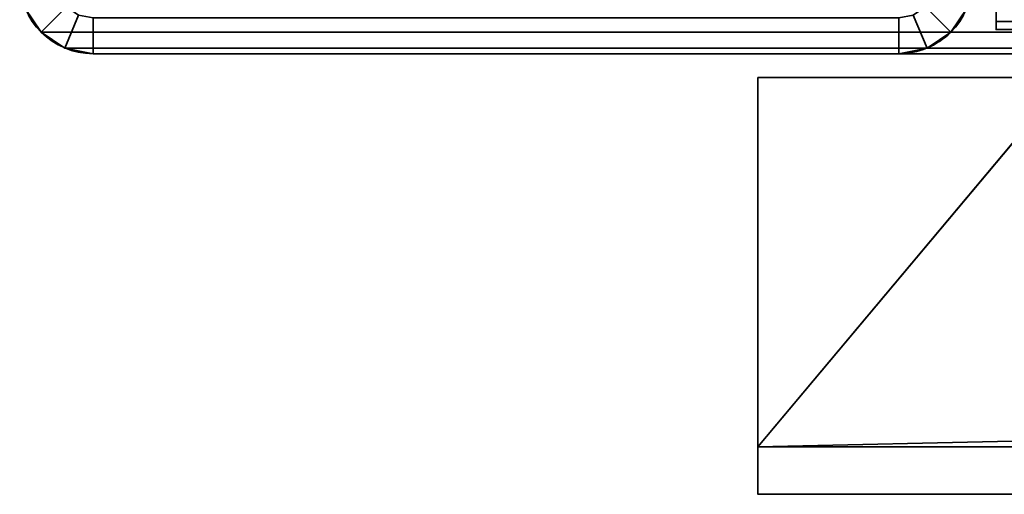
# Model space of a CAD drawing. Header units: millimetres. Extents: x -493 to 6693, y -115 to 135.
# Tile 320 of 656: x 1097 to 1138, y -44 to -24. Entities that reach past the tile are written whole.
import ezdxf

# ---------------------------------------------------------------- set-up
doc = ezdxf.new("R2010")
doc.units = ezdxf.units.MM
doc.layers.add('151', color=7, linetype='Continuous', true_color=0xffffff)

# ---------------------------------------------------------------- blocks, each defined once
blk = doc.blocks.new('UG_SURFACE_088')
at = {"layer": '151', "color": 7, "linetype": 'Continuous', "lineweight": 35}
for points in [[(1128, -41.5), (1128, -26), (1141, -26)], [(1141, -26), (1859, -26), (1128, -41.5)], [(1859, -26), (1872, -26), (1872, -41.5), (1128, -41.5)], [(1128, -26, 2030), (1872, -26, 2030), (1859, -26, 2017), (1141, -26, 2017)], [(1141, -26, 2017), (1141, -26), (1128, -26), (1128, -26, 2030)], [(1128, -26, 2030), (1128, -26), (1128, -41.5)], [(1128, -41.5), (1128, -43.5, 2), (1128, -43.5, 2030), (1128, -26, 2030)], [(1872, -43.5, 2030), (1872, -26, 2030), (1128, -26, 2030), (1128, -43.5, 2030)], [(1128, -43.5, 2), (1128, -41.5), (1872, -41.5), (1872, -43.5, 2)], [(1872, -43.5, 2), (1872, -43.5, 2030), (1128, -43.5, 2030), (1128, -43.5, 2)]]:
    blk.add_3dface(points, dxfattribs=at)
blk = doc.blocks.new('UG_SURFACE_161')
at = {"layer": '151', "color": 252, "linetype": 'Continuous', "lineweight": 35}
for points in [[(1138, -17.493, -7.845), (1138, -23.644, -10.084), (1138, -23.986, -9.144), (1138, -17.835, -6.906)], [(1138, -17.493, -7.845), (1862, -17.493, -7.845), (1862, -23.644, -10.084), (1138, -23.644, -10.084)], [(1138, -23.986, -9.144), (1862, -23.986, -9.144), (1862, -17.835, -6.906), (1138, -17.835, -6.906)], [(1862, -23.644, -10.084), (1862, -23.986, -9.144), (1138, -23.986, -9.144), (1138, -23.644, -10.084)]]:
    blk.add_3dface(points, dxfattribs=at)
blk = doc.blocks.new('UG_SURFACE_169')
at = {"layer": '151', "color": 252, "linetype": 'Continuous', "lineweight": 35}
for points in [[(1097.234, -23.099, 2060.015), (1097.902, -24.098, 2059.348), (1098.963, -23.037, 2058.287), (1098.62, -22.525, 2058.63)], [(1097.902, -24.098, -7.75), (1097.234, -23.099, -7.75), (1098.62, -22.525, -7.75), (1098.963, -23.037, -7.75)], [(1135.38, -22.525, 2021.87), (1135.037, -23.037, 2022.213), (1136.098, -24.098, 2021.152), (1136.766, -23.099, 2020.484)], [(1135.037, -23.037, -7.75), (1135.38, -22.525, -7.75), (1136.766, -23.099, -7.75), (1136.098, -24.098, -7.75)], [(1097.234, -23.099, 2060.015), (1097.234, -23.099, -7.75), (1097.902, -24.098, -7.75), (1097.902, -24.098, 2059.348)], [(1099.475, -23.38, 2057.775), (1098.963, -23.037, 2058.287), (1097.902, -24.098, 2059.348), (1098.901, -24.766, 2058.349)], [(1098.963, -23.037, -7.75), (1099.475, -23.38, -7.75), (1098.901, -24.766, -7.75), (1097.902, -24.098, -7.75)], [(1135.099, -24.766, 2022.151), (1136.098, -24.098, 2021.152), (1135.037, -23.037, 2022.213), (1134.525, -23.38, 2022.725)], [(1136.098, -24.098, -7.75), (1135.099, -24.766, -7.75), (1134.525, -23.38, -7.75), (1135.037, -23.037, -7.75)], [(1136.098, -24.098, 2021.152), (1136.098, -24.098, -7.75), (1136.766, -23.099, -7.75), (1136.766, -23.099, 2020.484)], [(1100.08, -23.5, 2057.17), (1099.475, -23.38, 2057.775), (1098.901, -24.766, 2058.349), (1100.08, -25, 2057.17)], [(1100.08, -25, -7.75), (1098.901, -24.766, -7.75), (1099.475, -23.38, -7.75), (1100.08, -23.5, -7.75)], [(1100.08, -25, 2057.17), (1133.92, -25, 2023.33), (1133.92, -23.5, 2023.33), (1100.08, -23.5, 2057.17)], [(1100.08, -23.5, -7.75), (1133.92, -23.5, -7.75), (1133.92, -25, -7.75), (1100.08, -25, -7.75)], [(1133.92, -25, 2023.33), (1135.099, -24.766, 2022.151), (1134.525, -23.38, 2022.725), (1133.92, -23.5, 2023.33)], [(1133.92, -23.5, -7.75), (1134.525, -23.38, -7.75), (1135.099, -24.766, -7.75), (1133.92, -25, -7.75)], [(1097.902, -24.098, 2059.348), (1097.902, -24.098, -7.75), (1098.901, -24.766, -7.75), (1098.901, -24.766, 2058.349)], [(1135.099, -24.766, 2022.151), (1135.099, -24.766, -7.75), (1136.098, -24.098, -7.75), (1136.098, -24.098, 2021.152)], [(1098.901, -24.766, 2058.349), (1098.901, -24.766, -7.75), (1100.08, -25, -7.75), (1100.08, -25, 2057.17)], [(1133.92, -25, 2023.33), (1133.92, -25, -7.75), (1135.099, -24.766, -7.75), (1135.099, -24.766, 2022.151)], [(1100.08, -25, 2057.17), (1100.08, -25, -7.75), (1133.92, -25, -7.75), (1133.92, -25, 2023.33)]]:
    blk.add_3dface(points, dxfattribs=at)
blk = doc.blocks.new('UG_SURFACE_170')
at = {"layer": '151', "color": 252, "linetype": 'Continuous', "lineweight": 35}
for points in [[(1097.234, -23.099, 2060.015), (1097.902, -24.098, 2059.348), (1098.963, -23.037, 2058.287), (1098.62, -22.525, 2058.63)], [(1097.902, -24.098, -7.75), (1097.234, -23.099, -7.75), (1098.62, -22.525, -7.75), (1098.963, -23.037, -7.75)], [(1135.38, -22.525, 2021.87), (1135.037, -23.037, 2022.213), (1136.098, -24.098, 2021.152), (1136.766, -23.099, 2020.484)], [(1135.037, -23.037, -7.75), (1135.38, -22.525, -7.75), (1136.766, -23.099, -7.75), (1136.098, -24.098, -7.75)], [(1097.234, -23.099, 2060.015), (1097.234, -23.099, -7.75), (1097.902, -24.098, -7.75), (1097.902, -24.098, 2059.348)], [(1099.475, -23.38, 2057.775), (1098.963, -23.037, 2058.287), (1097.902, -24.098, 2059.348), (1098.901, -24.766, 2058.349)], [(1098.963, -23.037, -7.75), (1099.475, -23.38, -7.75), (1098.901, -24.766, -7.75), (1097.902, -24.098, -7.75)], [(1135.099, -24.766, 2022.151), (1136.098, -24.098, 2021.152), (1135.037, -23.037, 2022.213), (1134.525, -23.38, 2022.725)], [(1136.098, -24.098, -7.75), (1135.099, -24.766, -7.75), (1134.525, -23.38, -7.75), (1135.037, -23.037, -7.75)], [(1136.098, -24.098, 2021.152), (1136.098, -24.098, -7.75), (1136.766, -23.099, -7.75), (1136.766, -23.099, 2020.484)], [(1100.08, -23.5, 2057.17), (1099.475, -23.38, 2057.775), (1098.901, -24.766, 2058.349), (1100.08, -25, 2057.17)], [(1100.08, -25, -7.75), (1098.901, -24.766, -7.75), (1099.475, -23.38, -7.75), (1100.08, -23.5, -7.75)], [(1100.08, -25, 2057.17), (1133.92, -25, 2023.33), (1133.92, -23.5, 2023.33), (1100.08, -23.5, 2057.17)], [(1100.08, -23.5, -7.75), (1133.92, -23.5, -7.75), (1133.92, -25, -7.75), (1100.08, -25, -7.75)], [(1133.92, -25, 2023.33), (1135.099, -24.766, 2022.151), (1134.525, -23.38, 2022.725), (1133.92, -23.5, 2023.33)], [(1133.92, -23.5, -7.75), (1134.525, -23.38, -7.75), (1135.099, -24.766, -7.75), (1133.92, -25, -7.75)], [(1097.902, -24.098, 2059.348), (1097.902, -24.098, -7.75), (1098.901, -24.766, -7.75), (1098.901, -24.766, 2058.349)], [(1135.099, -24.766, 2022.151), (1135.099, -24.766, -7.75), (1136.098, -24.098, -7.75), (1136.098, -24.098, 2021.152)], [(1098.901, -24.766, 2058.349), (1098.901, -24.766, -7.75), (1100.08, -25, -7.75), (1100.08, -25, 2057.17)], [(1133.92, -25, 2023.33), (1133.92, -25, -7.75), (1135.099, -24.766, -7.75), (1135.099, -24.766, 2022.151)], [(1100.08, -25, 2057.17), (1100.08, -25, -7.75), (1133.92, -25, -7.75), (1133.92, -25, 2023.33)]]:
    blk.add_3dface(points, dxfattribs=at)
blk = doc.blocks.new('UG_SURFACE_172')
at = {"layer": '151', "color": 252, "linetype": 'Continuous', "lineweight": 35}
for points in [[(1098.62, -22.525, 2058.63), (1098.963, -23.037, 2058.287), (1097.902, -24.098, 2059.348), (1097.234, -23.099, 2060.015)], [(1136.766, -23.099, 2020.484), (1136.098, -24.098, 2021.152), (1135.037, -23.037, 2022.213), (1135.38, -22.525, 2021.87)], [(1902.766, -23.099, 2060.015), (1097.234, -23.099, 2060.015), (1097.902, -24.098, 2059.348), (1902.098, -24.098, 2059.348)], [(1098.901, -24.766, 2058.349), (1097.902, -24.098, 2059.348), (1098.963, -23.037, 2058.287), (1099.475, -23.38, 2057.775)], [(1134.525, -23.38, 2022.725), (1135.037, -23.037, 2022.213), (1136.098, -24.098, 2021.152), (1135.099, -24.766, 2022.151)], [(1863.902, -24.098, 2021.152), (1136.098, -24.098, 2021.152), (1136.766, -23.099, 2020.484), (1863.234, -23.099, 2020.484)], [(1100.08, -25, 2057.17), (1098.901, -24.766, 2058.349), (1099.475, -23.38, 2057.775), (1100.08, -23.5, 2057.17)], [(1133.92, -25, 2023.33), (1100.08, -25, 2057.17), (1100.08, -23.5, 2057.17), (1133.92, -23.5, 2023.33)], [(1133.92, -23.5, 2023.33), (1134.525, -23.38, 2022.725), (1135.099, -24.766, 2022.151), (1133.92, -25, 2023.33)], [(1902.098, -24.098, 2059.348), (1097.902, -24.098, 2059.348), (1098.901, -24.766, 2058.349), (1901.099, -24.766, 2058.349)], [(1864.901, -24.766, 2022.151), (1135.099, -24.766, 2022.151), (1136.098, -24.098, 2021.152), (1863.902, -24.098, 2021.152)], [(1901.099, -24.766, 2058.349), (1098.901, -24.766, 2058.349), (1100.08, -25, 2057.17), (1899.92, -25, 2057.17)], [(1866.08, -25, 2023.33), (1133.92, -25, 2023.33), (1135.099, -24.766, 2022.151), (1864.901, -24.766, 2022.151)], [(1100.08, -25, 2057.17), (1133.92, -25, 2023.33), (1866.08, -25, 2023.33), (1899.92, -25, 2057.17)]]:
    blk.add_3dface(points, dxfattribs=at)

msp = doc.modelspace()

# ---------------------------------------------------------------- linework, layer by layer
at = {"layer": '151', "color": 253, "linetype": 'Continuous', "lineweight": -3}
for p, q in [((1138, -23.644, -10.084), (1138, -17.493, -7.845)), ((1138, -23.986, -9.144), (1138, -17.835, -6.906)), ((1862, -23.644, -10.084), (1138, -23.644, -10.084)), ((1138, -23.644, -10.084), (1138, -23.986, -9.144)), ((1862, -23.986, -9.144), (1138, -23.986, -9.144)), ((1100.08, -25, 2057.17), (1100.08, -25, -7.75)), ((1899.92, -25, 2057.17), (1100.08, -25, 2057.17)), ((1100.08, -25, 2057.17), (1133.92, -25, 2023.33)), ((1133.92, -25, -7.75), (1100.08, -25, -7.75)), ((1100.08, -25, 2057.17), (1133.92, -25, 2023.33)), ((1100.08, -25, 2057.17), (1100.08, -25, -7.75)), ((1100.08, -25, 2057.17), (1133.92, -25, 2023.33)), ((1133.92, -25, -7.75), (1100.08, -25, -7.75)), ((1133.92, -25, 2023.33), (1133.92, -25, -7.75)), ((1866.08, -25, 2023.33), (1133.92, -25, 2023.33)), ((1133.92, -25, 2023.33), (1133.92, -25, -7.75)), ((1872, -26, 2030), (1128, -26, 2030)), ((1128, -26), (1128, -41.5)), ((1128, -26, 2030), (1128, -43.5, 2030)), ((1128, -26), (1141, -26)), ((1128, -26), (1128, -26, 2030)), ((1128, -41.5), (1872, -41.5)), ((1128, -41.5), (1128, -43.5, 2)), ((1872, -43.5, 2), (1128, -43.5, 2)), ((1128, -43.5, 2), (1128, -43.5, 2030)), ((1872, -43.5, 2030), (1128, -43.5, 2030))]:
    msp.add_line(p, q, dxfattribs=at)
at = {"layer": '151', "color": 253, "linetype": 'Continuous', "lineweight": -3, "extrusion": (0, 0, -1)}
for centre, start, end in [((-1100.08, -21.92, 7.75), 270, 0), ((-1100.08, -21.92, 7.75), 270, 0), ((-1133.92, -21.92, 7.75), 180, 270), ((-1133.92, -21.92, 7.75), 180, 270)]:
    msp.add_arc(centre, 3.08, start, end, dxfattribs=at)
at = {"layer": '151', "color": 253, "linetype": 'Continuous', "lineweight": -3, "extrusion": (0.707107, 6.12323e-17, 0.707107)}
for centre, start_param, end_param in [((1100.08, -21.92, 2057.17), 0, 1.570796), ((1100.08, -21.92, 2057.17), 0, 1.570796), ((1100.08, -21.92, 2057.17), 0, 1.570796), ((1133.92, -21.92, 2023.33), 1.570796, 3.141593), ((1133.92, -21.92, 2023.33), 1.570796, 3.141593), ((1133.92, -21.92, 2023.33), 1.570796, 3.141593)]:
    msp.add_ellipse(centre, major_axis=(-3.08, 0, 3.08), ratio=0.707107, start_param=start_param, end_param=end_param, dxfattribs=at)

# ---------------------------------------------------------------- block references
at = {"layer": '151', "color": 253, "linetype": 'Continuous', "lineweight": -3}
for name in ['UG_SURFACE_169', 'UG_SURFACE_170', 'UG_SURFACE_172', 'UG_SURFACE_161', 'UG_SURFACE_088']:
    msp.add_blockref(name, (0, 0), dxfattribs=at)

doc.saveas('drawing.dxf')
